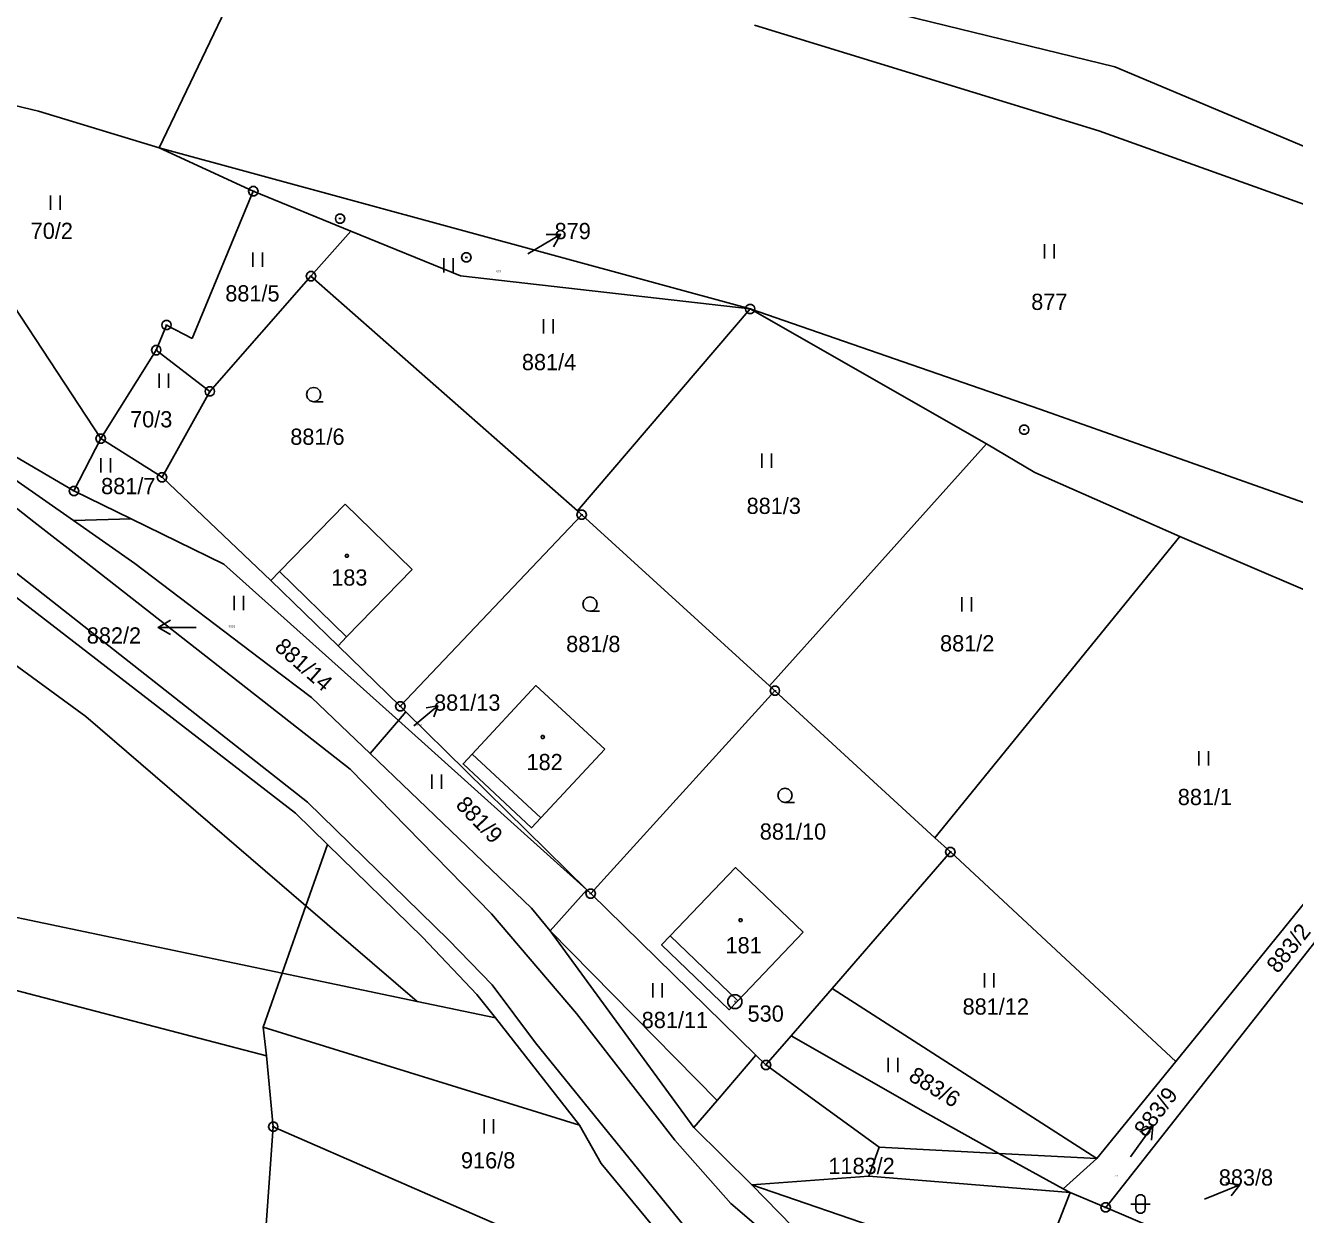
# Model space of a CAD drawing. Extents: x -694465 to -690527, y -983694 to -978978.
# Drawn here: x -691577.6 to -691444.6, y -981022.9 to -980898.4 of the extents above; entities that cross this region are included whole.
import ezdxf

# ---------------------------------------------------------------- set-up
doc = ezdxf.new("R2010")
doc.units = 0
for name, color, linetype in [('Vrstva 1', 7, 'Continuous'), ('Vrstva 16', 7, 'Continuous'), ('Vrstva 17', 7, 'Continuous'), ('Vrstva 18', 7, 'Continuous'), ('Vrstva 19', 7, 'Continuous'), ('Vrstva 24', 7, 'Continuous'), ('Vrstva 25', 7, 'Continuous'), ('Vrstva 29', 7, 'Continuous')]:
    doc.layers.add(name, color=color, linetype=linetype)

msp = doc.modelspace()

# ---------------------------------------------------------------- linework, layer by layer
at = {"layer": 'Vrstva 1'}
for points in [[(-691576.2, -980907.32), (-691643.03, -980891.32)], [(-691463.39, -980902.69), (-691501.9, -980893.26)], [(-691555.37, -980894.1), (-691563.54, -980911.18)], [(-691501.17, -980898.31), (-691465.09, -980909.38)], [(-691427.76, -980917.67), (-691463.39, -980902.69)], [(-691563.54, -980911.18), (-691576.2, -980907.32)], [(-691465.09, -980909.38), (-691429.11, -980922.29)], [(-691501.61, -980928.06), (-691563.54, -980911.18)], [(-691563.54, -980911.18), (-691553.68, -980915.72)], [(-691560.07, -980931.14), (-691553.68, -980915.72)], [(-691553.68, -980915.72), (-691543.44, -980919.9)], [(-691569.66, -980941.64), (-691584.19, -980919.55)], [(-691547.64, -980924.62), (-691543.44, -980919.9)], [(-691543.44, -980919.9), (-691531.97, -980924.58)], [(-691558.23, -980936.69), (-691547.64, -980924.62)], [(-691547.64, -980924.62), (-691519.7, -980949.22)], [(-691531.97, -980924.58), (-691501.61, -980928.06)], [(-691519.7, -980949.22), (-691501.61, -980928.06)], [(-691501.61, -980928.06), (-691476.85, -980942.17)], [(-691471.27, -980938.57), (-691501.61, -980928.06)], [(-691563.85, -980932.37), (-691562.77, -980929.74)], [(-691562.77, -980929.74), (-691560.07, -980931.14)], [(-691572.529, -980950.231), (-691600.38, -980930.77)], [(-691600.38, -980930.77), (-691572.47, -980947.12)], [(-691563.85, -980932.37), (-691569.66, -980941.64)], [(-691558.23, -980936.69), (-691563.85, -980932.37)], [(-691563.24, -980945.69), (-691558.23, -980936.69)], [(-691423.91, -980955.32), (-691471.27, -980938.57)], [(-691572.47, -980947.12), (-691569.66, -980941.64)], [(-691569.66, -980941.64), (-691563.24, -980945.69)], [(-691499.58, -980967.54), (-691476.85, -980942.17)], [(-691476.85, -980942.17), (-691471.77, -980945.2)], [(-691576.665, -980950.362), (-691585.77, -980943.25)], [(-691471.77, -980945.2), (-691456.59, -980951.9)], [(-691551.84, -980956.49), (-691563.24, -980945.69)], [(-691589.67, -980946.96), (-691547.98, -980979.71)], [(-691566.48, -980950.039), (-691572.47, -980947.12)], [(-691590.81, -980948.78), (-691549.27, -980980.89)], [(-691544.06, -980948.5), (-691550.94, -980955.57)], [(-691537.02, -980955.35), (-691544.06, -980948.5)], [(-691519.7, -980949.22), (-691519.26, -980949.61)], [(-691571.198, -980954.632), (-691576.665, -980950.362)], [(-691566.48, -980950.039), (-691572.529, -980950.231)], [(-691566.09, -980954.73), (-691572.529, -980950.231)], [(-691556.75, -980954.78), (-691566.48, -980950.039)], [(-691519.26, -980949.61), (-691538.27, -980969.68)], [(-691519.26, -980949.61), (-691499.58, -980967.54)], [(-691456.59, -980951.9), (-691482.25, -980983.45)], [(-691456.59, -980951.9), (-691436.86, -980960.33)], [(-691596.47, -980952.3), (-691571.21, -980970.74)], [(-691543.52, -980976.25), (-691571.198, -980954.632)], [(-691552.01, -980965.41), (-691566.09, -980954.73)], [(-691538.46, -980971.16), (-691556.75, -980954.78)], [(-691550.94, -980955.57), (-691551.84, -980956.49)], [(-691550.94, -980955.57), (-691543.9, -980962.41)], [(-691543.9, -980962.41), (-691537.02, -980955.35)], [(-691551.84, -980956.49), (-691544.8, -980963.34)], [(-691544.8, -980963.34), (-691543.9, -980962.41)], [(-691538.27, -980969.68), (-691544.8, -980963.34)], [(-691547.57, -980968.75), (-691552.01, -980965.41)], [(-691530.75, -980974.69), (-691524.07, -980967.51), (-691516.84, -980974.16)], [(-691499.58, -980967.54), (-691499.02, -980968.05)], [(-691541.43, -980974.63), (-691547.57, -980968.75)], [(-691499.02, -980968.05), (-691518.32, -980989.3)], [(-691499.02, -980968.05), (-691482.25, -980983.45)], [(-691537.69, -980970.25), (-691538.46, -980971.16)], [(-691537.69, -980970.25), (-691538.27, -980969.68)], [(-691518.73, -980988.9), (-691537.69, -980970.25)], [(-691571.21, -980970.74), (-691548.16, -980990.574)], [(-691538.46, -980971.16), (-691541.43, -980974.63)], [(-691518.73, -980988.9), (-691538.46, -980971.16)], [(-691524.53, -980990.84), (-691541.43, -980974.63)], [(-691516.84, -980974.16), (-691523.55, -980981.38)], [(-691523.55, -980981.38), (-691524.51, -980982.4), (-691531.7, -980975.71), (-691530.75, -980974.69)], [(-691530.75, -980974.69), (-691523.55, -980981.38)], [(-691528.7, -980991.42), (-691543.52, -980976.25)], [(-691547.98, -980979.71), (-691533.22, -980994.15)], [(-691549.27, -980980.89), (-691545.906, -980984.168)], [(-691482.25, -980983.45), (-691480.63, -980984.94)], [(-691550.642, -980997.629), (-691610.63, -980985.05)], [(-691548.16, -980990.574), (-691545.906, -980984.168)], [(-691545.906, -980984.168), (-691535.94, -980993.88)], [(-691480.63, -980984.94), (-691493.03, -980999.26)], [(-691457.02, -981006.88), (-691480.63, -980984.94)], [(-691510, -980993.73), (-691503.14, -980986.58), (-691496.05, -980993.35)], [(-691518.73, -980988.9), (-691522.56, -980993.19)], [(-691518.32, -980989.3), (-691518.73, -980988.9)], [(-691442.57, -980989.13), (-691457.02, -981006.88)], [(-691550.642, -980997.629), (-691548.16, -980990.574)], [(-691548.16, -980990.574), (-691536.52, -981000.59)], [(-691501.01, -981006.22), (-691518.32, -980989.3)], [(-691519.81, -981001.86), (-691528.7, -980991.42)], [(-691522.56, -980993.19), (-691524.53, -980990.84)], [(-691464.35, -981022.18), (-691439.71, -980990.93)], [(-691507.5, -981013.8), (-691522.56, -980993.19)], [(-691522.56, -980993.19), (-691505.069, -981010.96)], [(-691535.94, -980993.88), (-691530.27, -980999.88)], [(-691533.22, -980994.15), (-691528.65, -980998.86)], [(-691502.9, -981000.54), (-691503.8, -981001.47), (-691510.9, -980994.67), (-691510, -980993.73)], [(-691510, -980993.73), (-691502.9, -981000.54)], [(-691496.05, -980993.35), (-691502.9, -981000.54)], [(-691585.77, -980997.56), (-691552.28, -981006.28)], [(-691552.64, -981003.31), (-691550.642, -980997.629)], [(-691536.52, -981000.59), (-691550.642, -980997.629)], [(-691530.27, -980999.88), (-691528.3, -981002.3)], [(-691528.65, -980998.86), (-691524.1, -981004.92)], [(-691493.03, -980999.26), (-691497.31, -981004.2)], [(-691465.3, -981017.04), (-691493.03, -980999.26)], [(-691528.3, -981002.3), (-691536.52, -981000.59)], [(-691528.3, -981002.3), (-691519.5, -981013.55)], [(-691509.52, -981015.13), (-691519.81, -981001.86)], [(-691552.28, -981006.28), (-691552.64, -981003.31)], [(-691552.64, -981003.31), (-691519.5, -981013.55)], [(-691524.1, -981004.92), (-691517.97, -981012.53)], [(-691497.31, -981004.2), (-691499.96, -981007.25)], [(-691482.99, -981012.39), (-691497.31, -981004.2)], [(-691551.59, -981013.73), (-691552.28, -981006.28)], [(-691501.01, -981006.22), (-691505.069, -981010.96)], [(-691499.96, -981007.25), (-691501.01, -981006.22)], [(-691488.078, -981015.868), (-691499.96, -981007.25)], [(-691457.02, -981006.88), (-691465.3, -981017.04)], [(-691505.069, -981010.96), (-691507.5, -981013.8)], [(-691517.97, -981012.53), (-691508.14, -981024.59)], [(-691475.537, -981016.513), (-691482.99, -981012.39)], [(-691554, -981047.37), (-691551.59, -981013.73)], [(-691551.59, -981013.73), (-691526.94, -981024.48)], [(-691519.5, -981013.55), (-691517.24, -981017.58)], [(-691501.43, -981019.8), (-691507.5, -981013.8)], [(-691503.62, -981021.77), (-691509.52, -981015.13)], [(-691488.078, -981015.868), (-691489.166, -981018.89)], [(-691475.537, -981016.513), (-691488.078, -981015.868)], [(-691468.8, -981020.24), (-691475.537, -981016.513)], [(-691465.3, -981017.04), (-691475.537, -981016.513)], [(-691465.3, -981017.04), (-691468.8, -981020.24)], [(-691517.24, -981017.58), (-691509.93, -981026.4)], [(-691489.166, -981018.89), (-691501.43, -981019.8)], [(-691471.75, -981030), (-691501.43, -981019.8)], [(-691497.17, -981024.18), (-691501.43, -981019.8)], [(-691468.07, -981020.6), (-691489.166, -981018.89)], [(-691468.07, -981020.6), (-691471.75, -981030)], [(-691468.8, -981020.24), (-691468.07, -981020.6)], [(-691464.35, -981022.18), (-691468.07, -981020.6)], [(-691498.56, -981026.08), (-691503.62, -981021.77)], [(-691444.61, -981030.61), (-691464.35, -981022.18)]]:
    msp.add_lwpolyline(points, dxfattribs=at)
at = {"layer": 'Vrstva 24'}
for points in [[(-691553.526, -980915.244), (-691553.276, -980915.426), (-691553.18, -980915.72), (-691553.276, -980916.014), (-691553.526, -980916.196), (-691553.834, -980916.196), (-691554.084, -980916.014), (-691554.18, -980915.72), (-691554.084, -980915.426), (-691553.834, -980915.244)], [(-691544.426, -980918.114), (-691544.176, -980918.296), (-691544.08, -980918.59), (-691544.176, -980918.884), (-691544.426, -980919.066), (-691544.734, -980919.066), (-691544.984, -980918.884), (-691545.08, -980918.59), (-691544.984, -980918.296), (-691544.734, -980918.114)], [(-691531.196, -980922.184), (-691530.946, -980922.366), (-691530.85, -980922.66), (-691530.946, -980922.954), (-691531.196, -980923.136), (-691531.504, -980923.136), (-691531.754, -980922.954), (-691531.85, -980922.66), (-691531.754, -980922.366), (-691531.504, -980922.184)], [(-691547.486, -980924.144), (-691547.236, -980924.326), (-691547.14, -980924.62), (-691547.236, -980924.914), (-691547.486, -980925.096), (-691547.794, -980925.096), (-691548.044, -980924.914), (-691548.14, -980924.62), (-691548.044, -980924.326), (-691547.794, -980924.144)], [(-691501.456, -980927.584), (-691501.206, -980927.766), (-691501.11, -980928.06), (-691501.206, -980928.354), (-691501.456, -980928.536), (-691501.764, -980928.536), (-691502.014, -980928.354), (-691502.11, -980928.06), (-691502.014, -980927.766), (-691501.764, -980927.584)], [(-691562.616, -980929.264), (-691562.366, -980929.446), (-691562.27, -980929.74), (-691562.366, -980930.034), (-691562.616, -980930.216), (-691562.924, -980930.216), (-691563.174, -980930.034), (-691563.27, -980929.74), (-691563.174, -980929.446), (-691562.924, -980929.264)], [(-691563.696, -980931.894), (-691563.446, -980932.076), (-691563.35, -980932.37), (-691563.446, -980932.664), (-691563.696, -980932.846), (-691564.004, -980932.846), (-691564.254, -980932.664), (-691564.35, -980932.37), (-691564.254, -980932.076), (-691564.004, -980931.894)], [(-691558.076, -980936.214), (-691557.826, -980936.396), (-691557.73, -980936.69), (-691557.826, -980936.984), (-691558.076, -980937.166), (-691558.384, -980937.166), (-691558.634, -980936.984), (-691558.73, -980936.69), (-691558.634, -980936.396), (-691558.384, -980936.214)], [(-691569.506, -980941.164), (-691569.256, -980941.346), (-691569.16, -980941.64), (-691569.256, -980941.934), (-691569.506, -980942.116), (-691569.814, -980942.116), (-691570.064, -980941.934), (-691570.16, -980941.64), (-691570.064, -980941.346), (-691569.814, -980941.164)], [(-691472.746, -980940.234), (-691472.496, -980940.416), (-691472.4, -980940.71), (-691472.496, -980941.004), (-691472.746, -980941.186), (-691473.054, -980941.186), (-691473.304, -980941.004), (-691473.4, -980940.71), (-691473.304, -980940.416), (-691473.054, -980940.234)], [(-691563.086, -980945.214), (-691562.836, -980945.396), (-691562.74, -980945.69), (-691562.836, -980945.984), (-691563.086, -980946.166), (-691563.394, -980946.166), (-691563.644, -980945.984), (-691563.74, -980945.69), (-691563.644, -980945.396), (-691563.394, -980945.214)], [(-691572.316, -980946.644), (-691572.066, -980946.826), (-691571.97, -980947.12), (-691572.066, -980947.414), (-691572.316, -980947.596), (-691572.624, -980947.596), (-691572.874, -980947.414), (-691572.97, -980947.12), (-691572.874, -980946.826), (-691572.624, -980946.644)], [(-691519.106, -980949.134), (-691518.856, -980949.316), (-691518.76, -980949.61), (-691518.856, -980949.904), (-691519.106, -980950.086), (-691519.414, -980950.086), (-691519.664, -980949.904), (-691519.76, -980949.61), (-691519.664, -980949.316), (-691519.414, -980949.134)], [(-691498.866, -980967.574), (-691498.616, -980967.756), (-691498.52, -980968.05), (-691498.616, -980968.344), (-691498.866, -980968.526), (-691499.174, -980968.526), (-691499.424, -980968.344), (-691499.52, -980968.05), (-691499.424, -980967.756), (-691499.174, -980967.574)], [(-691538.116, -980969.204), (-691537.866, -980969.386), (-691537.77, -980969.68), (-691537.866, -980969.974), (-691538.116, -980970.156), (-691538.424, -980970.156), (-691538.674, -980969.974), (-691538.77, -980969.68), (-691538.674, -980969.386), (-691538.424, -980969.204)], [(-691480.476, -980984.464), (-691480.226, -980984.646), (-691480.13, -980984.94), (-691480.226, -980985.234), (-691480.476, -980985.416), (-691480.784, -980985.416), (-691481.034, -980985.234), (-691481.13, -980984.94), (-691481.034, -980984.646), (-691480.784, -980984.464)], [(-691518.166, -980988.824), (-691517.916, -980989.006), (-691517.82, -980989.3), (-691517.916, -980989.594), (-691518.166, -980989.776), (-691518.474, -980989.776), (-691518.724, -980989.594), (-691518.82, -980989.3), (-691518.724, -980989.006), (-691518.474, -980988.824)], [(-691503.016, -980999.896), (-691502.68, -981000.09), (-691502.486, -981000.426), (-691502.486, -981000.814), (-691502.68, -981001.15), (-691503.016, -981001.344), (-691503.404, -981001.344), (-691503.74, -981001.15), (-691503.934, -981000.814), (-691503.934, -981000.426), (-691503.74, -981000.09), (-691503.404, -980999.896)], [(-691499.806, -981006.774), (-691499.556, -981006.956), (-691499.46, -981007.25), (-691499.556, -981007.544), (-691499.806, -981007.726), (-691500.114, -981007.726), (-691500.364, -981007.544), (-691500.46, -981007.25), (-691500.364, -981006.956), (-691500.114, -981006.774)], [(-691551.436, -981013.254), (-691551.186, -981013.436), (-691551.09, -981013.73), (-691551.186, -981014.024), (-691551.436, -981014.206), (-691551.744, -981014.206), (-691551.994, -981014.024), (-691552.09, -981013.73), (-691551.994, -981013.436), (-691551.744, -981013.254)], [(-691464.196, -981021.704), (-691463.946, -981021.886), (-691463.85, -981022.18), (-691463.946, -981022.474), (-691464.196, -981022.656), (-691464.504, -981022.656), (-691464.754, -981022.474), (-691464.85, -981022.18), (-691464.754, -981021.886), (-691464.504, -981021.704)]]:
    msp.add_lwpolyline(points, close=True, dxfattribs=at)
for points in [[(-691553.799, -980915.72), (-691553.56, -980915.72)], [(-691544.699, -980918.59), (-691544.46, -980918.59)], [(-691531.469, -980922.66), (-691531.23, -980922.66)], [(-691547.759, -980924.62), (-691547.52, -980924.62)], [(-691501.729, -980928.06), (-691501.49, -980928.06)], [(-691562.889, -980929.74), (-691562.65, -980929.74)], [(-691563.969, -980932.37), (-691563.73, -980932.37)], [(-691558.349, -980936.69), (-691558.11, -980936.69)], [(-691473.019, -980940.71), (-691472.78, -980940.71)], [(-691569.779, -980941.64), (-691569.54, -980941.64)], [(-691563.359, -980945.69), (-691563.12, -980945.69)], [(-691572.589, -980947.12), (-691572.35, -980947.12)], [(-691519.379, -980949.61), (-691519.14, -980949.61)], [(-691499.139, -980968.05), (-691498.9, -980968.05)], [(-691538.389, -980969.68), (-691538.15, -980969.68)], [(-691480.749, -980984.94), (-691480.51, -980984.94)], [(-691518.439, -980989.3), (-691518.2, -980989.3)], [(-691503.26, -981000.62), (-691503.16, -981000.62)], [(-691500.079, -981007.25), (-691499.84, -981007.25)], [(-691551.709, -981013.73), (-691551.47, -981013.73)], [(-691464.469, -981022.18), (-691464.23, -981022.18)]]:
    msp.add_lwpolyline(points, dxfattribs=at)
at = {"layer": 'Vrstva 25'}
for points in [[(-691574.91, -980916.16), (-691574.91, -980917.66)], [(-691573.91, -980917.66), (-691573.91, -980916.16)], [(-691470.76, -980921.26), (-691470.76, -980922.76)], [(-691469.76, -980922.76), (-691469.76, -980921.26)], [(-691553.72, -980922.14), (-691553.72, -980923.64)], [(-691552.72, -980923.64), (-691552.72, -980922.14)], [(-691533.72, -980922.74), (-691533.72, -980924.24)], [(-691532.72, -980924.24), (-691532.72, -980922.74)], [(-691523.26, -980929.11), (-691523.26, -980930.61)], [(-691522.26, -980930.61), (-691522.26, -980929.11)], [(-691563.55, -980934.81), (-691563.55, -980936.31)], [(-691562.55, -980936.31), (-691562.55, -980934.81)], [(-691547.35, -980937.77), (-691547.725, -980937.669), (-691547.999, -980937.395), (-691548.1, -980937.02), (-691547.999, -980936.645), (-691547.725, -980936.371), (-691547.35, -980936.27), (-691546.975, -980936.371), (-691546.701, -980936.645), (-691546.6, -980937.02), (-691546.701, -980937.395), (-691546.975, -980937.669), (-691547.35, -980937.77), (-691546.35, -980937.771)], [(-691569.64, -980943.68), (-691569.64, -980945.18)], [(-691568.64, -980945.18), (-691568.64, -980943.68)], [(-691500.38, -980943.2), (-691500.38, -980944.7)], [(-691499.38, -980944.7), (-691499.38, -980943.2)], [(-691555.69, -980958.1), (-691555.69, -980959.6)], [(-691554.69, -980959.6), (-691554.69, -980958.1)], [(-691518.4, -980959.73), (-691518.775, -980959.629), (-691519.049, -980959.355), (-691519.15, -980958.98), (-691519.049, -980958.605), (-691518.775, -980958.331), (-691518.4, -980958.23), (-691518.025, -980958.331), (-691517.751, -980958.605), (-691517.65, -980958.98), (-691517.751, -980959.355), (-691518.025, -980959.629), (-691518.4, -980959.73), (-691517.4, -980959.731)], [(-691479.43, -980958.25), (-691479.43, -980959.75)], [(-691478.43, -980959.75), (-691478.43, -980958.25)], [(-691454.6, -980974.38), (-691454.6, -980975.88)], [(-691453.6, -980975.88), (-691453.6, -980974.38)], [(-691534.97, -980976.84), (-691534.97, -980978.34)], [(-691533.97, -980978.34), (-691533.97, -980976.84)], [(-691497.97, -980979.76), (-691498.345, -980979.659), (-691498.619, -980979.385), (-691498.72, -980979.01), (-691498.619, -980978.635), (-691498.345, -980978.361), (-691497.97, -980978.26), (-691497.595, -980978.361), (-691497.321, -980978.635), (-691497.22, -980979.01), (-691497.321, -980979.385), (-691497.595, -980979.659), (-691497.97, -980979.76), (-691496.97, -980979.761)], [(-691477.07, -980997.64), (-691477.07, -980999.14)], [(-691476.07, -980999.14), (-691476.07, -980997.64)], [(-691511.82, -980998.67), (-691511.82, -981000.17)], [(-691510.82, -981000.17), (-691510.82, -980998.67)], [(-691487.14, -981006.5), (-691487.14, -981008)], [(-691486.14, -981008), (-691486.14, -981006.5)], [(-691529.49, -981012.94), (-691529.49, -981014.44)], [(-691528.49, -981014.44), (-691528.49, -981012.94)], [(-691461.71, -981021.82), (-691459.71, -981021.82)]]:
    msp.add_lwpolyline(points, dxfattribs=at)
for points in [[(-691543.773, -980953.768), (-691543.685, -980953.92), (-691543.773, -980954.072), (-691543.947, -980954.072), (-691544.035, -980953.92), (-691543.947, -980953.768)], [(-691523.253, -980972.748), (-691523.165, -980972.9), (-691523.253, -980973.052), (-691523.427, -980973.052), (-691523.515, -980972.9), (-691523.427, -980972.748)], [(-691502.533, -980991.938), (-691502.445, -980992.09), (-691502.533, -980992.242), (-691502.707, -980992.242), (-691502.795, -980992.09), (-691502.707, -980991.938)], [(-691461.21, -981021.32), (-691461.115, -981021.026), (-691460.865, -981020.844), (-691460.555, -981020.844), (-691460.305, -981021.026), (-691460.21, -981021.32), (-691460.21, -981022.32), (-691460.305, -981022.614), (-691460.555, -981022.796), (-691460.865, -981022.796), (-691461.115, -981022.614), (-691461.21, -981022.32)]]:
    msp.add_lwpolyline(points, close=True, dxfattribs=at)
at = {"layer": 'Vrstva 29'}
for points in [[(-691524.92, -980922.27), (-691521.472, -980920.242), (-691522.973, -980920.255)], [(-691522.212, -980921.548), (-691521.472, -980920.242)], [(-691562.35, -980960.661), (-691563.65, -980961.411)], [(-691559.65, -980961.41), (-691563.65, -980961.411), (-691562.35, -980962.161)], [(-691536.86, -980971.72), (-691534.344, -980969.615), (-691535.556, -980969.828)], [(-691534.767, -980970.771), (-691534.344, -980969.615)], [(-691461.74, -981016.88), (-691459.419, -981013.623), (-691460.784, -981014.246)], [(-691459.562, -981015.117), (-691459.419, -981013.623)], [(-691453.99, -981021.3), (-691450.284, -981019.795), (-691451.77, -981019.59)], [(-691451.206, -981020.979), (-691450.284, -981019.795)]]:
    msp.add_lwpolyline(points, dxfattribs=at)

# ---------------------------------------------------------------- texts
at = {"layer": 'Vrstva 16'}
for s, p in [('879', (-691522.103, -980920.74)), ('882/2', (-691571.125, -980963.11)), ('881/13', (-691534.733, -980970.14)), ('883/8', (-691452.503, -981019.89))]:
    msp.add_text(s, height=1.7, dxfattribs=at).set_placement(p)
msp.add_text('883/9', height=1.7, rotation=52.42564, dxfattribs=at).set_placement((-691460.17, -981014.93))
at = {"layer": 'Vrstva 17'}
msp.add_text('530', height=1.7, dxfattribs=at).set_placement((-691501.883, -981002.72))
at = {"layer": 'Vrstva 18'}
for s, height, p in [('70/2', 1.7, (-691577.004, -980920.72)), ('879', 0.2, (-691528.192, -980924.21)), ('881/5', 1.7, (-691556.613, -980927.27)), ('877', 1.7, (-691472.161, -980928.16)), ('881/4', 1.7, (-691525.533, -980934.47)), ('70/3', 1.7, (-691566.587, -980940.46)), ('881/6', 1.7, (-691549.803, -980942.29)), ('881/7', 1.7, (-691569.623, -980947.46)), ('881/3', 1.7, (-691501.983, -980949.53)), ('882/2', 0.2, (-691556.262, -980961.41)), ('881/8', 1.7, (-691520.893, -980964)), ('881/2', 1.7, (-691481.713, -980963.93)), ('881/13', 0.2, (-691536.832, -980971.72)), ('881/1', 1.7, (-691456.801, -980980.03)), ('881/10', 1.7, (-691500.603, -980983.65)), ('881/12', 1.7, (-691479.353, -981001.98)), ('881/11', 1.7, (-691512.973, -981003.39)), ('916/8', 1.7, (-691531.915, -981018.09)), ('1183/2', 1.7, (-691493.414, -981018.68)), ('883/9', 0.1, (-691463.41, -981018.93))]:
    msp.add_text(s, height=height, dxfattribs=at).set_placement(p)
for s, rotation, p in [('881/14', 318.62183, (-691551.552, -980963.647)), ('881/9', 314.09546, (-691532.565, -980980.11)), ('883/2', 51.27972, (-691446.321, -980997.756)), ('883/6', 328.01834, (-691485.131, -981008.777))]:
    msp.add_text(s, height=1.7, rotation=rotation, dxfattribs=at).set_placement(p)
at = {"layer": 'Vrstva 19'}
for s, p in [('183', (-691545.51, -980957.04)), ('182', (-691525.047, -980976.37)), ('181', (-691504.195, -980995.56))]:
    msp.add_text(s, height=1.7, dxfattribs=at).set_placement(p)

doc.saveas('drawing.dxf')
